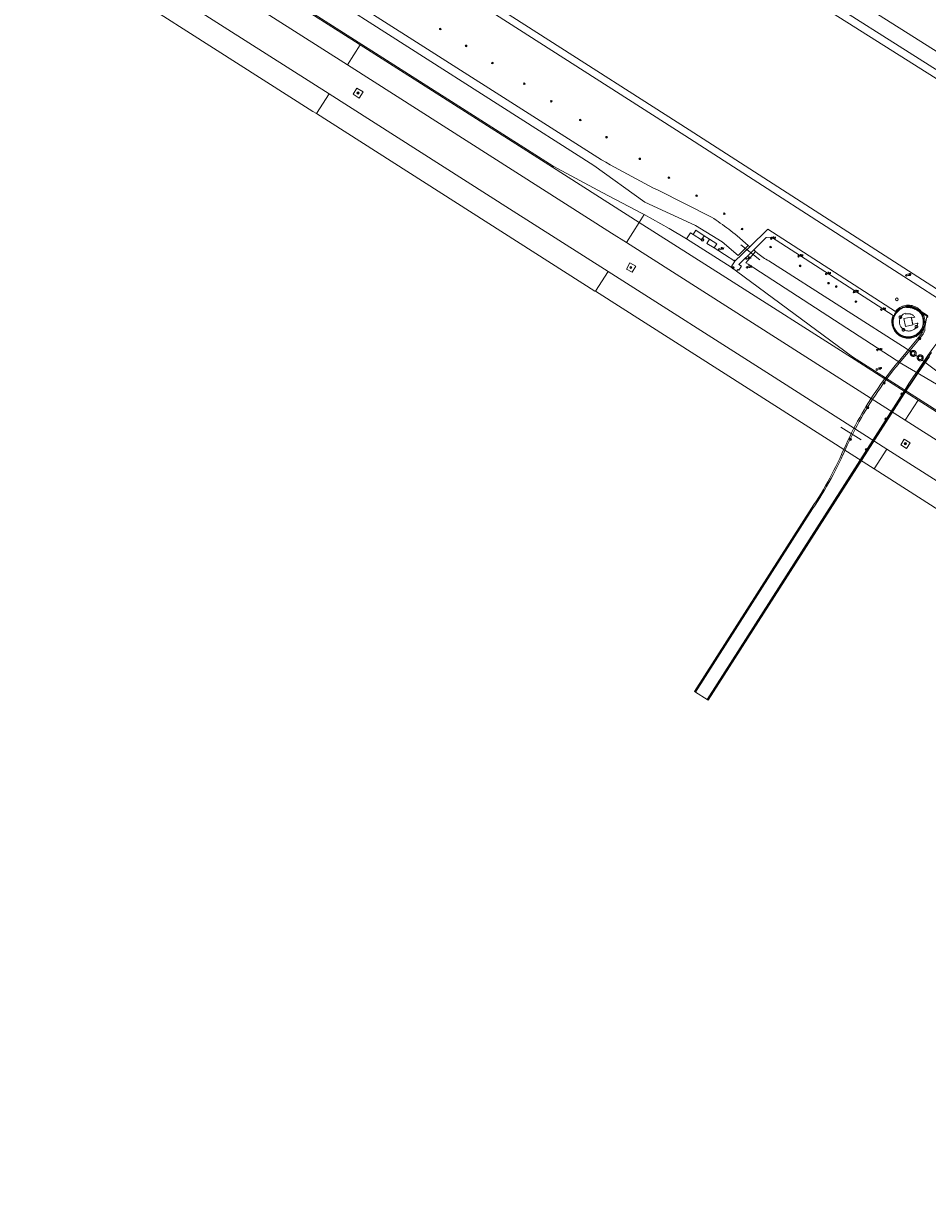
# Model space of a CAD drawing. Header units: metres. Extents: x 138165 to 154469, y 480134 to 494189.
# Tile 283 of 656: x 149735 to 150009, y 481279 to 481631. Entities that reach past the tile are written whole.
import ezdxf

# ---------------------------------------------------------------- set-up
doc = ezdxf.new("R2010")
doc.units = ezdxf.units.M
doc.header["$LTSCALE"] = 0.001
doc.header["$MEASUREMENT"] = 0
for name, color, linetype, lineweight in [('Level 5', 7, 'Continuous', 0), ('TOP-L-duiker', 7, 'Continuous', 0), ('TOP-L-topo objecten punt', 7, 'Continuous', 0), ('TOP-L-topo objecten vlak', 7, 'Continuous', 0), ('TOP-L-water beschoeiing', 7, 'Continuous', 0), ('TOP_L_ballustrade', 7, 'Continuous', 0)]:
    doc.layers.add(name, color=color, linetype=linetype, lineweight=lineweight)
doc.styles.add('Style-STANDARD', font='STANDARD.shx')

# ---------------------------------------------------------------- blocks, each defined once
blk = doc.blocks.new('24')
at = {"layer": 'TOP-L-topo objecten punt', "color": 7, "linetype": 'Continuous', "lineweight": 0}
for radius in [0.025, 0.0182, 0.0115, 0.005]:
    blk.add_circle((0, 0), radius, dxfattribs=at)
blk = doc.blocks.new('304')
at = {"layer": 'TOP-L-topo objecten punt', "color": 7, "linetype": 'Continuous', "lineweight": 0}
blk.add_circle((0, 0), 0.0225, dxfattribs=at)
at = {"layer": 'TOP-L-topo objecten punt', "color": 7, "linetype": 'Continuous', "lineweight": 0, "style": 'Style-STANDARD'}
blk.add_text('ZM', height=0.054, dxfattribs=at).set_placement((0.043, 0))
blk = doc.blocks.new('39')
at = {"layer": 'TOP-L-topo objecten punt', "color": 7, "linetype": 'Continuous', "lineweight": 0}
for p, q in [((0.0175, 0.0175), (-0.0175, 0.0175)), ((-0.0175, 0.0175), (-0.0175, -0.0175)), ((0.0175, 0.0175), (0.0175, -0.0175)), ((0.0175, -0.0175), (-0.0175, -0.0175))]:
    blk.add_line(p, q, dxfattribs=at)
blk.add_circle((0, 0), 0.0332, dxfattribs=at)
blk = doc.blocks.new('*U13')
at = {"layer": 'Level 5', "color": 7, "linetype": 'Continuous', "lineweight": 0}
blk.add_circle((0, 0), 0.0415, dxfattribs=at)
blk = doc.blocks.new('150')
at = {"layer": 'Level 5', "color": 7, "linetype": 'Continuous', "lineweight": 0}
blk.add_blockref('*U13', (0, 0), dxfattribs=at)
blk = doc.blocks.new('121')
at = {"layer": 'TOP-L-topo objecten punt', "color": 7, "linetype": 'Continuous', "lineweight": 0}
blk.add_circle((0, 0), 0.025, dxfattribs=at)
at = {"layer": 'TOP-L-topo objecten punt', "color": 7, "linetype": 'Continuous', "lineweight": 0, "style": 'Style-STANDARD'}
blk.add_text('LD', height=0.06, dxfattribs=at).set_placement((0.0483, 0))
blk = doc.blocks.new('10')
at = {"layer": 'TOP-L-topo objecten punt', "linetype": 'Continuous', "lineweight": 0}
blk.add_circle((0, 0), 0.0125, dxfattribs=at)
blk = doc.blocks.new('16')
at = {"layer": 'TOP-L-topo objecten punt', "color": 7, "linetype": 'Continuous', "lineweight": 0}
blk.add_circle((0, 0), 0.025, dxfattribs=at)
at = {"layer": 'TOP-L-topo objecten punt', "color": 7, "linetype": 'Continuous', "lineweight": 0, "style": 'Style-STANDARD'}
blk.add_text('LM', height=0.06, dxfattribs=at).set_placement((0.0483, 0))
blk = doc.blocks.new('17')
at = {"layer": 'TOP-L-topo objecten punt', "color": 7, "linetype": 'Continuous', "lineweight": 0}
blk.add_circle((0, 0), 0.025, dxfattribs=at)
at = {"layer": 'TOP-L-topo objecten punt', "color": 7, "linetype": 'Continuous', "lineweight": 0, "style": 'Style-STANDARD'}
blk.add_text('HP', height=0.06, dxfattribs=at).set_placement((0.0483, 0))
blk = doc.blocks.new('126')
at = {"layer": 'TOP-L-topo objecten punt', "color": 7, "linetype": 'Continuous', "lineweight": 0}
blk.add_circle((0, 0), 0.025, dxfattribs=at)
at = {"layer": 'TOP-L-topo objecten punt', "color": 7, "linetype": 'Continuous', "lineweight": 0, "style": 'Style-STANDARD'}
blk.add_text('RV', height=0.06, dxfattribs=at).set_placement((0.0483, 0))
blk = doc.blocks.new('27')
at = {"layer": 'TOP-L-topo objecten punt', "color": 7, "linetype": 'Continuous', "lineweight": 0}
for radius in [0.0415, 0.025]:
    blk.add_circle((0, 0), radius, dxfattribs=at)

msp = doc.modelspace()

# ---------------------------------------------------------------- linework, layer by layer
at = {"layer": 'TOP-L-duiker', "flags": 128}
for points in [[(149957.8, 481559.62), (149952.02, 481564.13)], [(149982.32, 481509.01), (149988.45, 481505.16)]]:
    msp.add_lwpolyline(points, dxfattribs=at)
at = {"layer": 'TOP-L-topo objecten vlak', "flags": 128}
for points in [[(151305.84, 480792.43), (151174.69, 480875.85), (151048.9, 480955.15), (151000, 480986.09), (150978.01, 481000), (150921.83, 481035.54), (150753.92, 481141.74), (150547.54, 481273.39), (150344.63, 481403.15), (150287.75, 481439.29), (150257.34, 481458.62), (150192.21, 481500), (150151.01, 481526.18), (150138.83, 481533.87), (150137.43, 481534.76), (150000, 481621.53), (149908.77, 481679.14), (149780.37, 481761.13)], [(149752.06, 481716.8), (149936.4, 481598.96), (150000, 481558.06), (150090.3, 481500), (150120.56, 481480.54), (150257.87, 481392.72), (150297.62, 481367.3), (150518.8, 481226.52), (150686.17, 481119.75)], [(149750.95, 481715.05), (149935.17, 481597.24), (150000, 481555.51), (150086.23, 481500), (150119.48, 481478.6), (150256.81, 481391.07), (150295.88, 481366.17), (150517.69, 481224.83), (150684.96, 481117.97)], [(149954.25, 481563.93), (149951.22, 481560.91), (149946.45, 481565.01), (149938.31, 481570.02), (149923.01, 481577.05), (149907.6, 481588.18), (149738.78, 481695.93)], [(149954.25, 481563.93), (149950.93, 481566.87), (149950.31, 481567.37), (149949.69, 481567.87), (149949.06, 481568.36), (149948.43, 481568.84), (149947.79, 481569.32), (149947.15, 481569.8), (149946.51, 481570.27), (149945.86, 481570.73), (149945.2, 481571.19), (149944.55, 481571.64), (149943.89, 481572.09), (149943.22, 481572.53), (149927.01, 481580.64), (149925.68, 481581.31), (149924.35, 481581.99), (149923.02, 481582.68), (149921.7, 481583.37), (149920.38, 481584.07), (149919.06, 481584.78), (149917.75, 481585.49), (149916.44, 481586.21), (149915.13, 481586.93), (149913.83, 481587.66), (149912.53, 481588.4), (149911.23, 481589.14), (149909.94, 481589.89), (149740.09, 481698)], [(149734.99, 481689.99), (149760.7, 481673.63), (149895.3, 481587.95)], [(149914.31, 481683.99), (150000, 481629.84), (150096.24, 481569.03), (150141.27, 481540.58)], [(149752.56, 481678.31), (149760.48, 481673.27), (149836.63, 481624.83), (149836.94, 481624.63)], [(149908.77, 481679.14), (150000, 481621.53), (150137.43, 481534.76)], [(149910.67, 481680.8), (150000, 481624.21), (150138.49, 481536.47)], [(149833.09, 481618.57), (149748.73, 481672.29)], [(149743.16, 481663.55), (149796.87, 481629.35), (149827.52, 481609.83)], [(149739.38, 481657.61), (149822.63, 481604.54), (149823.71, 481603.85)], [(149836.94, 481624.63), (149833.09, 481618.57)], [(149895.1, 481587.62), (149836.94, 481624.63)], [(149833.09, 481618.57), (149912.93, 481567.72), (149917.45, 481564.85)], [(149836.64, 481608.57), (149834.78, 481609.72), (149835.92, 481611.56), (149837.78, 481610.41), (149836.64, 481608.57)], [(149827.52, 481609.83), (149823.71, 481603.85)], [(149911.89, 481556.11), (149882.09, 481575.09), (149827.52, 481609.83)], [(149823.71, 481603.85), (149907.93, 481550.18), (149908.06, 481550.1)], [(149895.3, 481587.95), (149895.26, 481587.88), (149895.12, 481587.65), (149895.11, 481587.64), (149895.1, 481587.62)], [(149921.32, 481570.93), (149895.1, 481587.62)], [(149895.3, 481587.95), (149910.13, 481580.01), (149922.17, 481573.63), (149922.81, 481573.28)], [(149921.32, 481570.93), (149922.81, 481573.28)], [(149922.81, 481573.28), (149930.37, 481569.07), (149935.62, 481565.94)], [(149917.45, 481564.85), (149921.32, 481570.93)], [(149985.56, 481530.02), (149947.48, 481554.26), (149921.32, 481570.93)], [(149937.63, 481567.24), (149938.42, 481568.55), (149940.96, 481566.92)], [(149955.95, 481562.6), (149959.74, 481566.32), (149961.29, 481566.45), (149998.1, 481542.73), (149997.95, 481542.32), (149997.85, 481541.9), (149997.78, 481541.47), (149997.75, 481541.04), (149997.76, 481540.61), (149997.8, 481540.18), (149997.88, 481539.75), (149998, 481539.33), (149998.15, 481538.93), (149998.34, 481538.54), (149998.56, 481538.16), (149998.81, 481537.81), (149999.09, 481537.48), (149999.4, 481537.18), (149999.74, 481536.9), (150000.09, 481536.66), (150000.47, 481536.44), (150000.86, 481536.26), (150001.27, 481536.12), (150001.69, 481536.01), (150002.12, 481535.94), (150002.55, 481535.9), (150002.98, 481535.9), (150003.42, 481535.94), (150003.84, 481536.02), (150004.26, 481536.13), (150004.67, 481536.28), (150005.06, 481536.46), (150005.43, 481536.68), (150005.79, 481536.93), (150006.12, 481537.21), (150006.43, 481537.51), (150006.71, 481537.85), (150006.96, 481538.2), (150007.17, 481538.58), (150007.36, 481538.97), (150007.51, 481539.37), (150007.62, 481539.79), (150007.7, 481540.22), (150007.74, 481540.65), (150007.74, 481541.08), (150007.7, 481541.52), (150007.63, 481541.94), (150007.52, 481542.36), (150007.38, 481542.77), (150007.2, 481543.16), (150006.99, 481543.54), (150006.74, 481543.9), (150006.46, 481544.23), (150006.16, 481544.54), (150005.83, 481544.83), (150005.48, 481545.08), (150005.11, 481545.3), (150004.72, 481545.49), (150004.31, 481545.64), (150003.9, 481545.76), (150003.47, 481545.84), (150003.04, 481545.89), (150002.61, 481545.89), (150002.17, 481545.86), (150001.75, 481545.79), (150001.33, 481545.69), (150000.92, 481545.55), (150000.52, 481545.37), (150000.14, 481545.16), (149999.78, 481544.92), (149999.44, 481544.65), (149999.13, 481544.35), (149998.85, 481544.02), (149960.21, 481568.88), (149954.79, 481563.58)], [(149917.45, 481564.85), (150001.8, 481511.12)], [(149935.62, 481565.94), (149936.8, 481567.79), (149937.63, 481567.24)], [(149935.62, 481565.94), (149949.1, 481557.37)], [(149937.63, 481567.24), (149940.15, 481565.64), (149940.96, 481566.92)], [(149940.96, 481566.92), (149942.62, 481565.86)], [(149942.62, 481565.86), (149941.81, 481564.58), (149943.98, 481563.21)], [(149942.62, 481565.86), (149944.77, 481564.49), (149943.98, 481563.21)], [(149943.98, 481563.21), (149950.28, 481559.17)], [(149950.28, 481559.17), (149954.79, 481563.58)], [(149955.95, 481562.6), (149951.48, 481558.23), (149952.29, 481557.71), (149951.5, 481556.48), (149951.12, 481556.73), (149950.73, 481556.16)], [(150470.61, 481229.95), (150245.25, 481373.06), (150046.13, 481500), (150017.08, 481518.52), (150000.73, 481528.14), (149954.23, 481558.28), (149953.62, 481558.73), (149956.51, 481562.09)], [(149954.79, 481563.58), (149954.25, 481563.93)], [(149956.51, 481562.09), (149955.95, 481562.6)], [(150003.49, 481531.83), (149960.52, 481559.27), (149960.09, 481559.53), (149959.66, 481559.79), (149959.24, 481560.06), (149958.82, 481560.34), (149958.4, 481560.62), (149957.99, 481560.9), (149957.58, 481561.2), (149957.18, 481561.49), (149956.51, 481562.09)], [(149919.21, 481555.85), (149917.47, 481556.81), (149918.51, 481558.7), (149920.25, 481557.74), (149919.21, 481555.85)], [(149949.1, 481557.37), (149949.35, 481557.76), (149950.16, 481559), (149950.28, 481559.17)], [(149911.89, 481556.11), (149908.06, 481550.1)], [(149996.23, 481502.37), (149961.01, 481524.82), (149911.89, 481556.11)], [(149950.73, 481556.16), (149949.1, 481557.37)], [(149950.73, 481556.16), (149985.81, 481530.29)], [(149908.06, 481550.1), (149992.4, 481496.35)], [(150002.16, 481545.5), (150002.14, 481545.5), (150001.87, 481545.46), (150001.6, 481545.4), (150001.33, 481545.33), (150001.07, 481545.24), (150001, 481545.22), (150000.75, 481545.11), (150000.5, 481544.99), (150000.26, 481544.86), (150000.03, 481544.71), (149999.8, 481544.55), (149999.59, 481544.37), (149999.39, 481544.19), (149999.2, 481543.99), (149999.02, 481543.78), (149998.85, 481543.56), (149998.7, 481543.33), (149998.55, 481543.09), (149998.43, 481542.85), (149998.31, 481542.6), (149998.22, 481542.34), (149998.13, 481542.08), (149998.07, 481541.81), (149998.02, 481541.54), (149997.98, 481541.27), (149997.96, 481540.99), (149997.95, 481540.72), (149997.97, 481540.44), (149997.99, 481540.16), (149998.01, 481540.07), (149998.07, 481539.8), (149998.13, 481539.53), (149998.22, 481539.27), (149998.32, 481539.01), (149998.43, 481538.76), (149998.56, 481538.52), (149998.7, 481538.28), (149998.86, 481538.06), (149999.03, 481537.84), (149999.21, 481537.64), (149999.4, 481537.44), (149999.61, 481537.26), (149999.82, 481537.08), (150000.05, 481536.92), (150000.28, 481536.78), (150000.52, 481536.65), (150000.77, 481536.53), (150001.03, 481536.42), (150001.29, 481536.34), (150001.55, 481536.26), (150001.82, 481536.21), (150002.09, 481536.16), (150002.37, 481536.14), (150002.64, 481536.13), (150002.92, 481536.14), (150003.19, 481536.16), (150003.46, 481536.2), (150003.73, 481536.25), (150004, 481536.32), (150004.26, 481536.4), (150004.52, 481536.5), (150004.77, 481536.62), (150005.01, 481536.75), (150005.24, 481536.89), (150005.47, 481537.05), (150005.69, 481537.22), (150005.89, 481537.4), (150006.09, 481537.59), (150006.27, 481537.79), (150006.45, 481538.01), (150006.61, 481538.23), (150006.75, 481538.47), (150006.88, 481538.71), (150007, 481538.96), (150007.1, 481539.21), (150007.19, 481539.47)], [(150008.67, 481542.65), (150008.53, 481542.74), (150005.47, 481544.67), (150005.3, 481544.79), (150005.06, 481544.93), (150004.82, 481545.07), (150004.57, 481545.18), (150004.32, 481545.29), (150004.06, 481545.38), (150003.79, 481545.45), (150003.52, 481545.51), (150003.25, 481545.55), (150002.98, 481545.57), (150002.7, 481545.58), (150002.43, 481545.58), (150002.15, 481545.56), (150002.16, 481545.5)], [(150002.16, 481545.5), (150002.21, 481545.18), (150002.21, 481545.16), (150002.25, 481545.16), (150002.52, 481545.17), (150002.79, 481545.17), (150003.06, 481545.16), (150003.33, 481545.12), (150003.6, 481545.08), (150003.87, 481545.01), (150004.13, 481544.93), (150004.38, 481544.84), (150004.63, 481544.73), (150004.87, 481544.6), (150005.11, 481544.47), (150005.11, 481544.46), (150005.31, 481544.34), (150006.57, 481543.53), (150006.64, 481543.43), (150006.78, 481543.19), (150006.91, 481542.95), (150007.02, 481542.7), (150007.12, 481542.45), (150007.21, 481542.18), (150007.28, 481541.92), (150007.33, 481541.65), (150007.37, 481541.38), (150007.39, 481541.1), (150007.4, 481540.83), (150007.39, 481540.55), (150007.36, 481540.28), (150007.33, 481540.08), (150007.32, 481540.01), (150007.27, 481539.74), (150007.19, 481539.47)], [(150008.67, 481542.21), (150008.52, 481542.29), (150008.37, 481542.38), (150007.74, 481539.27), (150007.75, 481539.18), (150007.77, 481538.97), (150007.77, 481538.76), (150007.76, 481538.54), (150007.73, 481538.33), (150007.68, 481538.12), (150007.62, 481537.91), (150007.54, 481537.71), (150007.45, 481537.52), (150007.34, 481537.33), (150007.22, 481537.15), (150007.09, 481536.98), (150005.23, 481534.63), (150003.32, 481532.23), (149999.94, 481528.31), (149999.12, 481527.32), (149998.28, 481526.28), (149997.46, 481525.22), (149996.64, 481524.16), (149995.84, 481523.09), (149995.05, 481522), (149994.28, 481520.91), (149993.52, 481519.81), (149992.77, 481518.7), (149992.03, 481517.58), (149991.31, 481516.45), (149990.6, 481515.32), (149989.9, 481514.17), (149989.22, 481513.02), (149988.55, 481511.86), (149987.9, 481510.69), (149987.26, 481509.51), (149986.64, 481508.33), (149986.02, 481507.13), (149985.43, 481505.93), (149984.85, 481504.73), (149984.28, 481503.52), (149983.02, 481500.76), (149982.95, 481500.59), (149982.38, 481499.38), (149981.8, 481498.17), (149981.21, 481496.96), (149980.6, 481495.77), (149979.98, 481494.58), (149979.34, 481493.4), (149978.69, 481492.23), (149978.02, 481491.06), (149977.35, 481489.91), (149976.65, 481488.76), (149975.95, 481487.62), (149975.23, 481486.48), (149974.5, 481485.36), (149973.75, 481484.25), (149938.37, 481428.79)], [(149941.91, 481426.54), (150001.96, 481520.69), (150002.91, 481522.15), (150004.33, 481524.29), (150005.76, 481526.42), (150007.21, 481528.54), (150008.67, 481530.65), (150010.14, 481532.75), (150011.62, 481534.84), (150013.12, 481536.92), (150014.63, 481539), (150016.15, 481541.06), (150017.74, 481543.18)], [(149999.94, 481542.19), (149999.93, 481542.23), (149999.93, 481542.26), (149999.93, 481542.3), (149999.94, 481542.33), (149999.95, 481542.37), (149999.96, 481542.4), (149999.97, 481542.43), (149999.98, 481542.46), (150000, 481542.49), (150000.02, 481542.52), (150000.05, 481542.55), (150000.08, 481542.57), (150000.1, 481542.59), (150000.13, 481542.61), (150000.16, 481542.62), (150000.2, 481542.64), (150000.23, 481542.65), (150000.26, 481542.66), (150000.3, 481542.66), (150000.33, 481542.66), (150000.37, 481542.66), (150000.4, 481542.66), (150000.43, 481542.65), (150000.47, 481542.64), (150000.5, 481542.62), (150000.53, 481542.61), (150000.56, 481542.59), (150000.59, 481542.57), (150000.6, 481542.56), (150000.61, 481542.55), (150000.64, 481542.52), (150000.66, 481542.49), (150000.68, 481542.46), (150000.69, 481542.43), (150000.71, 481542.4), (150000.72, 481542.37), (150000.73, 481542.33), (150000.73, 481542.3), (150000.73, 481542.28), (150000.73, 481542.26), (150000.73, 481542.23), (150000.73, 481542.19), (150000.72, 481542.16), (150000.71, 481542.13), (150000.69, 481542.09), (150000.68, 481542.06), (150000.66, 481542.03), (150000.64, 481542.01), (150000.61, 481541.98), (150000.59, 481541.96), (150000.56, 481541.93), (150000.53, 481541.92), (150000.51, 481541.91), (150000.5, 481541.9), (150000.47, 481541.89), (150000.43, 481541.88), (150000.4, 481541.87), (150000.37, 481541.86), (150000.33, 481541.86), (150000.3, 481541.86), (150000.26, 481541.87), (150000.23, 481541.88), (150000.22, 481541.88), (150000.2, 481541.89), (150000.16, 481541.9), (150000.13, 481541.92), (150000.1, 481541.93), (150000.08, 481541.96), (150000.05, 481541.98), (150000.02, 481542.01), (150000, 481542.03), (149999.98, 481542.06), (149999.97, 481542.09), (149999.96, 481542.13), (149999.95, 481542.16), (149999.94, 481542.19)], [(150005.65, 481540.42), (150005.61, 481540.2), (150005.55, 481540), (150005.47, 481539.8), (150005.43, 481539.69), (150005.39, 481539.6), (150005.28, 481539.42), (150005.16, 481539.24), (150005.03, 481539.07), (150004.99, 481539.03), (150004.89, 481538.91), (150004.74, 481538.77), (150004.57, 481538.63), (150004.4, 481538.51), (150004.22, 481538.4), (150004.02, 481538.31), (150003.83, 481538.23), (150003.63, 481538.17), (150003.42, 481538.12), (150003.21, 481538.08), (150003, 481538.07), (150002.78, 481538.06), (150002.57, 481538.08), (150002.36, 481538.11), (150002.15, 481538.15), (150001.95, 481538.22), (150001.75, 481538.29), (150001.63, 481538.35), (150001.56, 481538.38), (150001.38, 481538.49), (150001.2, 481538.61), (150001.03, 481538.74), (150001, 481538.77), (150000.88, 481538.88), (150000.73, 481539.04), (150000.6, 481539.21), (150000.48, 481539.38), (150000.37, 481539.56), (150000.28, 481539.76), (150000.2, 481539.95), (150000.14, 481540.16), (150000.09, 481540.36), (150000.06, 481540.57), (150000.05, 481540.79), (150000.05, 481541), (150000.06, 481541.21), (150000.09, 481541.42), (150000.14, 481541.63), (150000.21, 481541.83), (150000.22, 481541.88), (150000.28, 481542.03), (150000.38, 481542.22), (150000.48, 481542.4), (150000.6, 481542.56), (150000.61, 481542.58), (150000.74, 481542.74), (150000.88, 481542.9), (150001.04, 481543.04), (150001.21, 481543.17), (150001.39, 481543.29), (150001.57, 481543.4), (150001.76, 481543.49), (150001.87, 481543.18), (150001.87, 481543.18), (150002.06, 481543.24), (150002.25, 481543.28), (150002.45, 481543.31), (150002.65, 481543.32), (150002.85, 481543.31), (150003.04, 481543.29), (150003.24, 481543.26), (150003.43, 481543.2), (150003.61, 481543.14), (150003.8, 481543.05), (150003.97, 481542.96), (150004.13, 481542.85), (150004.29, 481542.72), (150004.43, 481542.59), (150004.57, 481542.44), (150004.69, 481542.28), (150003.68, 481542.04), (150003.75, 481541.67), (150004.03, 481540.5), (150004.09, 481540.13), (150005.37, 481540.39), (150005.38, 481540.39), (150005.54, 481540.41), (150005.65, 481540.42)], [(150001.86, 481539.41), (150001.33, 481541.83), (150003.59, 481542.31), (150004.11, 481539.9), (150001.86, 481539.41)], [(150007.19, 481539.47), (150007.24, 481539.37), (150007.29, 481539.21), (150007.33, 481539.06), (150007.34, 481538.96), (150007.34, 481538.77), (150007.33, 481538.58), (150007.3, 481538.39), (150007.26, 481538.21), (150007.2, 481538.03), (150007.13, 481537.86), (150007.04, 481537.69), (150006.94, 481537.53), (150006.82, 481537.38), (150006.7, 481537.24), (150004.93, 481534.99), (150002.92, 481532.58), (149999.63, 481528.67), (149999.16, 481528.11), (149998.33, 481527.1), (149997.51, 481526.08), (149996.7, 481525.04), (149995.91, 481524), (149995.12, 481522.95), (149994.36, 481521.88), (149993.6, 481520.81), (149992.86, 481519.73), (149992.12, 481518.64), (149991.41, 481517.54), (149990.7, 481516.43), (149990.02, 481515.32), (149989.34, 481514.19), (149988.68, 481513.06), (149988.03, 481511.92), (149987.39, 481510.77), (149986.77, 481509.61), (149986.17, 481508.45), (149985.57, 481507.28), (149985, 481506.1), (149984.43, 481504.92), (149983.88, 481503.73), (149982.66, 481500.97), (149982.56, 481500.75), (149982, 481499.53), (149981.43, 481498.33), (149980.84, 481497.13), (149980.24, 481495.93), (149979.62, 481494.75), (149978.99, 481493.57), (149978.35, 481492.4), (149977.69, 481491.24), (149977.02, 481490.08), (149976.33, 481488.94), (149975.63, 481487.8), (149974.92, 481486.67), (149974.19, 481485.55), (149973.45, 481484.43), (149938.08, 481428.96), (149938.37, 481428.79)], [(150001.61, 481538.32), (150001.6, 481538.28), (150001.59, 481538.25), (150001.57, 481538.22), (150001.55, 481538.2), (150001.52, 481538.17), (150001.5, 481538.15), (150001.47, 481538.13), (150001.44, 481538.11), (150001.41, 481538.09), (150001.38, 481538.08), (150001.34, 481538.07), (150001.31, 481538.06), (150001.27, 481538.06), (150001.24, 481538.05), (150001.2, 481538.06), (150001.17, 481538.06), (150001.14, 481538.07), (150001.1, 481538.08), (150001.07, 481538.09), (150001.04, 481538.11), (150001.01, 481538.13), (150000.98, 481538.15), (150000.96, 481538.17), (150000.93, 481538.2), (150000.91, 481538.22), (150000.89, 481538.25), (150000.88, 481538.28), (150000.86, 481538.32), (150000.85, 481538.35), (150000.85, 481538.38), (150000.84, 481538.42), (150000.84, 481538.45), (150000.84, 481538.49), (150000.85, 481538.52), (150000.85, 481538.56), (150000.86, 481538.59), (150000.88, 481538.62), (150000.89, 481538.65), (150000.91, 481538.68), (150000.93, 481538.71), (150000.96, 481538.74), (150000.98, 481538.76), (150001, 481538.77), (150001.01, 481538.78), (150001.04, 481538.8), (150001.07, 481538.82), (150001.1, 481538.83), (150001.14, 481538.84), (150001.17, 481538.85), (150001.2, 481538.85), (150001.24, 481538.85), (150001.27, 481538.85), (150001.31, 481538.85), (150001.34, 481538.84), (150001.38, 481538.83), (150001.41, 481538.82), (150001.44, 481538.8), (150001.47, 481538.78), (150001.5, 481538.76), (150001.52, 481538.74), (150001.55, 481538.71), (150001.57, 481538.68), (150001.59, 481538.65), (150001.59, 481538.65), (150001.6, 481538.62), (150001.61, 481538.59), (150001.63, 481538.56), (150001.63, 481538.52), (150001.64, 481538.49), (150001.64, 481538.45), (150001.64, 481538.42), (150001.63, 481538.38), (150001.63, 481538.35)], [(150001.61, 481538.32), (150001.63, 481538.35), (150001.63, 481538.35)], [(150001.63, 481538.35), (150001.61, 481538.32)], [(150004.77, 481539.38), (150004.77, 481539.42), (150004.78, 481539.45), (150004.78, 481539.49), (150004.79, 481539.52), (150004.81, 481539.55), (150004.82, 481539.58), (150004.84, 481539.61), (150004.86, 481539.64), (150004.89, 481539.67), (150004.91, 481539.69), (150004.94, 481539.71), (150004.97, 481539.73), (150005.03, 481539.76), (150005.03, 481539.76), (150005.07, 481539.77), (150005.1, 481539.78), (150005.14, 481539.78), (150005.17, 481539.78), (150005.2, 481539.78), (150005.24, 481539.78), (150005.27, 481539.77), (150005.31, 481539.76), (150005.34, 481539.75), (150005.37, 481539.73), (150005.4, 481539.71), (150005.43, 481539.69), (150005.45, 481539.67), (150005.48, 481539.64), (150005.5, 481539.61), (150005.52, 481539.58), (150005.53, 481539.55), (150005.55, 481539.52), (150005.56, 481539.49), (150005.56, 481539.45), (150005.57, 481539.42), (150005.57, 481539.38), (150005.57, 481539.35), (150005.56, 481539.32), (150005.56, 481539.28), (150005.55, 481539.25), (150005.53, 481539.22), (150005.52, 481539.18), (150005.5, 481539.16), (150005.48, 481539.13), (150005.45, 481539.1), (150005.43, 481539.08), (150005.4, 481539.06), (150005.37, 481539.04), (150005.34, 481539.02), (150005.31, 481539.01), (150005.27, 481539), (150005.24, 481538.99), (150005.2, 481538.99), (150005.17, 481538.98), (150005.14, 481538.99), (150005.1, 481538.99), (150005.07, 481539), (150005.03, 481539.01), (150005, 481539.02), (150004.99, 481539.03), (150004.97, 481539.04), (150004.94, 481539.06), (150004.91, 481539.08), (150004.89, 481539.1), (150004.86, 481539.13), (150004.84, 481539.16), (150004.82, 481539.18), (150004.81, 481539.22), (150004.79, 481539.25), (150004.78, 481539.28), (150004.78, 481539.32), (150004.77, 481539.34), (150004.77, 481539.38)], [(149941.91, 481426.54), (149942.2, 481426.35), (150002.37, 481520.44), (150003.7, 481522.44), (150005.49, 481525.1), (150007.3, 481527.75), (150009.11, 481530.4)], [(149985.81, 481530.29), (149985.56, 481530.02)], [(149985.56, 481530.02), (150005.67, 481517.2)], [(149985.81, 481530.29), (150081.86, 481469.1), (150269.73, 481349.36), (150446.17, 481236.69), (150459.24, 481228.6), (150472.4, 481220.66), (150485.65, 481212.87), (150523.62, 481190.66), (150555.64, 481172.04), (150587.48, 481153.12), (150619.14, 481133.91), (150666.22, 481104.51), (150665.98, 481104.19)], [(150004.93, 481530.75), (150004.86, 481530.67), (150004.8, 481530.61), (150004.74, 481530.57), (150004.67, 481530.52), (150004.6, 481530.49), (150004.53, 481530.46), (150004.45, 481530.43), (150004.38, 481530.42), (150004.3, 481530.41), (150004.22, 481530.4), (150004.14, 481530.41), (150004.06, 481530.42), (150003.99, 481530.43), (150003.91, 481530.46), (150003.84, 481530.49), (150003.77, 481530.52), (150003.7, 481530.57), (150003.64, 481530.61), (150003.58, 481530.67), (150003.53, 481530.72), (150003.48, 481530.79), (150003.44, 481530.85), (150003.4, 481530.92), (150003.38, 481530.99), (150003.35, 481531.07), (150003.33, 481531.15), (150003.32, 481531.22), (150003.32, 481531.3), (150003.32, 481531.38), (150003.33, 481531.46), (150003.35, 481531.54), (150003.38, 481531.61), (150003.4, 481531.68), (150003.44, 481531.75), (150003.49, 481531.83)], [(150004.93, 481530.75), (150004.96, 481530.79), (150005, 481530.85), (150005.04, 481530.92), (150005.07, 481530.99), (150005.09, 481531.07), (150005.11, 481531.15), (150005.12, 481531.22), (150005.12, 481531.3), (150005.12, 481531.38), (150005.11, 481531.46), (150005.09, 481531.54), (150005.07, 481531.61), (150005.04, 481531.68), (150005, 481531.75), (150004.96, 481531.82), (150004.91, 481531.88), (150004.86, 481531.94), (150004.8, 481531.99), (150004.74, 481532.04), (150004.67, 481532.08), (150004.6, 481532.12), (150004.53, 481532.15), (150004.45, 481532.17), (150004.38, 481532.19), (150004.3, 481532.2), (150004.22, 481532.2), (150004.14, 481532.2), (150004.06, 481532.19), (150003.99, 481532.17), (150003.91, 481532.15), (150003.84, 481532.12), (150003.77, 481532.08), (150003.64, 481531.99), (150003.58, 481531.94), (150003.53, 481531.88), (150003.49, 481531.83)], [(150004.73, 481531.25), (150004.73, 481531.3), (150004.73, 481531.34), (150004.72, 481531.39), (150004.71, 481531.44), (150004.7, 481531.48), (150004.68, 481531.53), (150004.65, 481531.57), (150004.63, 481531.61), (150004.6, 481531.65), (150004.57, 481531.68), (150004.53, 481531.72), (150004.49, 481531.75), (150004.45, 481531.77), (150004.41, 481531.79), (150004.37, 481531.81), (150004.32, 481531.83), (150004.27, 481531.84), (150004.23, 481531.84), (150004.18, 481531.85), (150004.13, 481531.84), (150004.08, 481531.84), (150004.04, 481531.83), (150003.99, 481531.81), (150003.95, 481531.79), (150003.9, 481531.77), (150003.86, 481531.75), (150003.83, 481531.72), (150003.79, 481531.68), (150003.76, 481531.65), (150003.73, 481531.61), (150003.7, 481531.57), (150003.68, 481531.53), (150003.66, 481531.48), (150003.65, 481531.44), (150003.64, 481531.39), (150003.63, 481531.34), (150003.63, 481531.3), (150003.63, 481531.25), (150003.64, 481531.2), (150003.65, 481531.15), (150003.66, 481531.11), (150003.68, 481531.06), (150003.7, 481531.02), (150003.73, 481530.98), (150003.76, 481530.94), (150003.79, 481530.91), (150003.83, 481530.88), (150003.86, 481530.85), (150003.9, 481530.82), (150003.95, 481530.8), (150003.99, 481530.78), (150004.04, 481530.77), (150004.08, 481530.76), (150004.13, 481530.75), (150004.18, 481530.75), (150004.23, 481530.75), (150004.27, 481530.76), (150004.32, 481530.77), (150004.37, 481530.78), (150004.41, 481530.8), (150004.45, 481530.82), (150004.49, 481530.85), (150004.53, 481530.88), (150004.57, 481530.91), (150004.6, 481530.94), (150004.63, 481530.98), (150004.65, 481531.02), (150004.68, 481531.06), (150004.7, 481531.11), (150004.71, 481531.15), (150004.72, 481531.2), (150004.73, 481531.25)], [(150005.51, 481530.32), (150004.93, 481530.75)], [(150006.91, 481529.27), (150006.85, 481529.23), (150006.79, 481529.18), (150006.72, 481529.15), (150006.65, 481529.12), (150006.57, 481529.09), (150006.49, 481529.08), (150006.42, 481529.07), (150006.34, 481529.06), (150006.26, 481529.07), (150006.11, 481529.09), (150006.03, 481529.12), (150005.96, 481529.15), (150005.89, 481529.18), (150005.82, 481529.23), (150005.76, 481529.28), (150005.7, 481529.33), (150005.65, 481529.39), (150005.6, 481529.45), (150005.56, 481529.51), (150005.52, 481529.58), (150005.49, 481529.66), (150005.47, 481529.73), (150005.45, 481529.81), (150005.44, 481529.89), (150005.44, 481529.96), (150005.44, 481530.04), (150005.45, 481530.12), (150005.47, 481530.2), (150005.49, 481530.27), (150005.51, 481530.32)], [(150006.91, 481529.27), (150006.97, 481529.33), (150007.03, 481529.39), (150007.08, 481529.45), (150007.12, 481529.51), (150007.15, 481529.58), (150007.18, 481529.66), (150007.21, 481529.73), (150007.22, 481529.81), (150007.23, 481529.89), (150007.24, 481529.96), (150007.23, 481530.04), (150007.22, 481530.12), (150007.21, 481530.2), (150007.18, 481530.27), (150007.15, 481530.34), (150007.12, 481530.41), (150007.08, 481530.48), (150007.03, 481530.54), (150006.97, 481530.6), (150006.92, 481530.65), (150006.85, 481530.7), (150006.79, 481530.74), (150006.72, 481530.78), (150006.65, 481530.81), (150006.57, 481530.83), (150006.49, 481530.85), (150006.42, 481530.86), (150006.34, 481530.86), (150006.26, 481530.86), (150006.18, 481530.85), (150006.11, 481530.83), (150006.03, 481530.81), (150005.96, 481530.78), (150005.89, 481530.74), (150005.82, 481530.7), (150005.76, 481530.65), (150005.7, 481530.6), (150005.65, 481530.54), (150005.6, 481530.48), (150005.56, 481530.41), (150005.52, 481530.34), (150005.51, 481530.32)], [(150006.89, 481529.92), (150006.89, 481529.97), (150006.89, 481530.01), (150006.88, 481530.06), (150006.87, 481530.11), (150006.86, 481530.15), (150006.84, 481530.2), (150006.82, 481530.24), (150006.79, 481530.28), (150006.76, 481530.32), (150006.73, 481530.35), (150006.69, 481530.39), (150006.66, 481530.41), (150006.61, 481530.44), (150006.57, 481530.46), (150006.53, 481530.48), (150006.48, 481530.5), (150006.44, 481530.51), (150006.39, 481530.51), (150006.34, 481530.52), (150006.29, 481530.51), (150006.24, 481530.51), (150006.2, 481530.5), (150006.15, 481530.48), (150006.11, 481530.46), (150006.07, 481530.44), (150006.02, 481530.41), (150005.99, 481530.39), (150005.95, 481530.35), (150005.92, 481530.32), (150005.89, 481530.28), (150005.86, 481530.24), (150005.84, 481530.2), (150005.82, 481530.15), (150005.81, 481530.11), (150005.8, 481530.06), (150005.79, 481530.01), (150005.79, 481529.97), (150005.79, 481529.92), (150005.8, 481529.87), (150005.81, 481529.82), (150005.82, 481529.78), (150005.84, 481529.73), (150005.86, 481529.69), (150005.89, 481529.65), (150005.92, 481529.61), (150005.95, 481529.58), (150005.99, 481529.54), (150006.02, 481529.51), (150006.07, 481529.49), (150006.11, 481529.47), (150006.15, 481529.45), (150006.2, 481529.43), (150006.24, 481529.42), (150006.29, 481529.42), (150006.34, 481529.41), (150006.39, 481529.42), (150006.44, 481529.42), (150006.48, 481529.43), (150006.53, 481529.45), (150006.57, 481529.47), (150006.61, 481529.49), (150006.66, 481529.51), (150006.69, 481529.54), (150006.73, 481529.58), (150006.76, 481529.61), (150006.79, 481529.65), (150006.82, 481529.69), (150006.84, 481529.73), (150006.86, 481529.78), (150006.87, 481529.82), (150006.88, 481529.87), (150006.89, 481529.92)], [(150470.61, 481229.95), (150472.09, 481232.08), (150246.59, 481375.14), (150050.7, 481500), (150018.98, 481520.22), (150006.91, 481529.27)], [(150005.67, 481517.2), (150001.8, 481511.12)], [(150005.67, 481517.2), (150082.92, 481467.95), (150090.01, 481463.44)], [(150001.8, 481511.12), (150086.15, 481457.4)], [(150002.22, 481502.53), (150000.46, 481503.63), (150001.5, 481505.31), (150003.27, 481504.21), (150002.22, 481502.53)], [(149996.23, 481502.37), (149992.4, 481496.35)], [(150080.55, 481448.63), (150050.74, 481467.6), (149996.23, 481502.37)], [(149992.4, 481496.35), (150015.6, 481481.57), (150029.57, 481472.64), (150076.71, 481442.62)], [(149938.37, 481428.79), (149941.91, 481426.54)]]:
    msp.add_lwpolyline(points, dxfattribs=at)
at = {"layer": 'TOP-L-water beschoeiing', "flags": 128}
for points in [[(150257.87, 481392.72), (150120.56, 481480.54), (150090.3, 481500), (150000, 481558.06), (149936.4, 481598.96), (149752.06, 481716.8)], [(149908.77, 481679.14), (150000, 481621.53), (150137.43, 481534.76)]]:
    msp.add_lwpolyline(points, dxfattribs=at)
at = {"layer": 'TOP_L_ballustrade', "flags": 128}
for points in [[(150002.19, 481545.4), (150002.46, 481545.42), (150002.73, 481545.43), (150003, 481545.42), (150003.27, 481545.39), (150003.54, 481545.35), (150003.8, 481545.29), (150004.06, 481545.22), (150004.32, 481545.13), (150004.57, 481545.02), (150004.81, 481544.91), (150005.05, 481544.77), (150005.27, 481544.63), (150005.49, 481544.47), (150005.7, 481544.29), (150005.9, 481544.11), (150006.08, 481543.91), (150006.26, 481543.71), (150006.42, 481543.49), (150006.57, 481543.27), (150006.7, 481543.03), (150006.82, 481542.79), (150006.93, 481542.54), (150007.02, 481542.29), (150007.1, 481542.03), (150007.16, 481541.77), (150007.21, 481541.5), (150007.24, 481541.23), (150007.25, 481540.96), (150007.25, 481540.69), (150007.23, 481540.42), (150007.19, 481540.16), (150007.14, 481539.89), (150007.08, 481539.63), (150007, 481539.37), (150006.9, 481539.12), (150006.79, 481538.87), (150006.67, 481538.63), (150006.53, 481538.4), (150006.37, 481538.18), (150006.21, 481537.96), (150006.03, 481537.76), (150005.84, 481537.57), (150005.64, 481537.39), (150005.43, 481537.22), (150005.21, 481537.06), (150004.98, 481536.92), (150004.74, 481536.79), (150004.5, 481536.68), (150004.24, 481536.58), (150003.99, 481536.49), (150003.73, 481536.42), (150003.46, 481536.37), (150003.2, 481536.33), (150002.93, 481536.31), (150002.66, 481536.31), (150002.39, 481536.32), (150002.12, 481536.34), (150001.85, 481536.38), (150001.59, 481536.44), (150001.33, 481536.51), (150001.07, 481536.6), (150000.82, 481536.71), (150000.58, 481536.82), (150000.34, 481536.96), (150000.11, 481537.1), (149999.9, 481537.26), (149999.69, 481537.43), (149999.49, 481537.61), (149999.3, 481537.81), (149999.13, 481538.02), (149998.96, 481538.23), (149998.82, 481538.46), (149998.68, 481538.69), (149998.56, 481538.93), (149998.45, 481539.18), (149998.36, 481539.43), (149998.28, 481539.69), (149998.22, 481539.95), (149998.17, 481540.22), (149998.17, 481540.26), (149998.15, 481540.53), (149998.15, 481540.81), (149998.16, 481541.08), (149998.19, 481541.35), (149998.24, 481541.63), (149998.3, 481541.89), (149998.38, 481542.16), (149998.47, 481542.41), (149998.58, 481542.66), (149998.7, 481542.91), (149998.84, 481543.15), (149998.99, 481543.38), (149999.15, 481543.6), (149999.33, 481543.81), (149999.52, 481544.01), (149999.72, 481544.2), (149999.92, 481544.37), (150000.14, 481544.54), (150000.37, 481544.69), (150000.61, 481544.82), (150000.86, 481544.95), (150001.09, 481545.05), (150001.35, 481545.14), (150001.62, 481545.21), (150001.89, 481545.26), (150002.16, 481545.3), (150002.43, 481545.33), (150002.71, 481545.34), (150002.98, 481545.33), (150003.26, 481545.31), (150003.53, 481545.27), (150003.8, 481545.21), (150004.06, 481545.14), (150004.33, 481545.06), (150004.58, 481544.96), (150004.83, 481544.84), (150005.07, 481544.71), (150005.23, 481544.62), (150008.42, 481542.57), (150008.56, 481542.48), (150008.72, 481542.41)], [(150009.76, 481531.58), (150007.67, 481528.56), (150005.61, 481525.53), (150003.55, 481522.49), (150002.23, 481520.52), (149942.25, 481426.72)]]:
    msp.add_lwpolyline(points, dxfattribs=at)

# ---------------------------------------------------------------- block references
at = {"layer": 'TOP-L-topo objecten punt', "xscale": 10, "yscale": 10, "zscale": 10}
for name, p in [('24', (149861.12, 481629.44)), ('24', (149868.95, 481624.34)), ('24', (149876.93, 481619.16)), ('24', (149886.55, 481612.9)), ('39', (149836.25, 481610.11)), ('24', (149894.71, 481607.59)), ('24', (149903.46, 481601.91)), ('24', (149911.44, 481596.72)), ('24', (149921.5, 481590.17)), ('24', (149930.29, 481584.46)), ('24', (149938.67, 481579.01)), ('24', (149947.06, 481573.56)), ('24', (149952.46, 481568.93)), ('27', (149940.49, 481565.65)), ('304', (149961.26, 481566.03)), ('126', (149945.51, 481562.78)), ('24', (149961.06, 481563.48)), ('10', (149950.16, 481559.36)), ('304', (149953.77, 481559.99)), ('16', (149953.95, 481557.34)), ('304', (149969.53, 481560.67)), ('24', (149970, 481557.79)), ('39', (149918.77, 481557.29)), ('39', (149949.67, 481557.21)), ('304', (149977.87, 481555.33)), ('121', (150002.14, 481554.91)), ('24', (149978.59, 481552.55)), ('24', (149980.93, 481551.53)), ('304', (149986.28, 481549.86)), ('24', (149986.87, 481546.97)), ('150', (149999.24, 481547.65)), ('304', (149994.58, 481544.54)), ('39', (150007.15, 481542.92)), ('39', (150006.23, 481535.73)), ('16', (149993.37, 481532.33)), ('17', (149993.21, 481526.41)), ('39', (149995.42, 481522.33)), ('39', (150000.77, 481519.03)), ('39', (149990.45, 481514.91)), ('39', (149995.94, 481511.47)), ('39', (149985.23, 481505.31)), ('39', (149990.05, 481502.21)), ('39', (150001.84, 481503.96))]:
    msp.add_blockref(name, p, dxfattribs=at)

doc.saveas('drawing.dxf')
